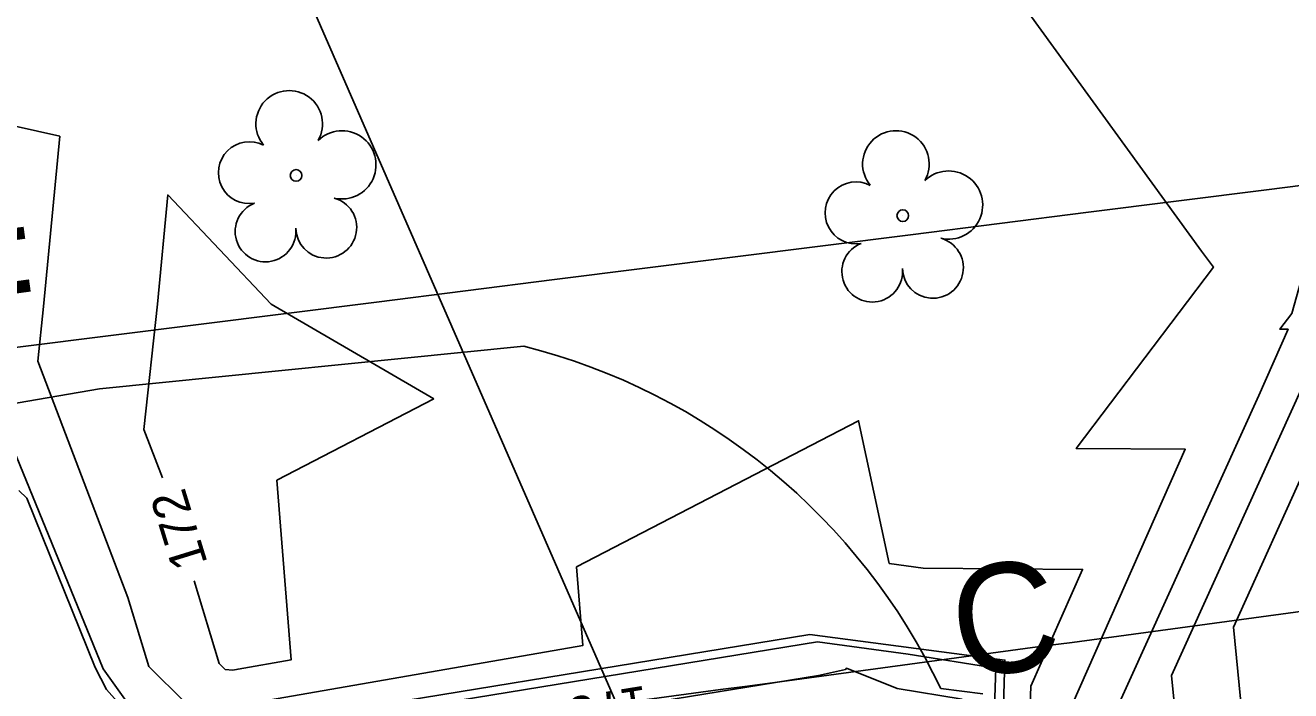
# Model space of a CAD drawing. Extents: x 2086416 to 2115205, y 575507 to 632762.
# Drawn here: x 2111995.5 to 2112066, y 581751.1 to 581788.1 of the extents above; entities that cross this region are included whole.
import ezdxf

# ---------------------------------------------------------------- set-up
doc = ezdxf.new("R2010")
doc.units = 0
for name, color, linetype in [('DTM Contours Major', 7, 'Continuous'), ('DTM Contours Major Text', 7, 'Continuous'), ('DTM Contours Minor', 7, 'Continuous'), ('DTM Contours Minor Text', 7, 'Continuous'), ('Exist Hydro Stream or Body of Water', 7, 'Continuous'), ('Exist Hydrographic FEMA Cross Section', 7, 'Continuous'), ('Exist Right of Way Line', 7, 'Continuous'), ('Exist Vegetation Tree CELL', 7, 'Continuous'), ('Prop Horizontal Alignment Station Label', 7, 'Continuous'), ('Prop SS Cut Line', 7, 'Continuous'), ('Prop SS Cut Text', 7, 'Continuous'), ('Prop SS Fill Line', 7, 'Continuous'), ('Prop SS Fill Text', 7, 'Continuous')]:
    doc.layers.add(name, color=color, linetype=linetype)

# ---------------------------------------------------------------- blocks, each defined once
blk = doc.blocks.new('EXIST VEGETATION TREE')
at = {"layer": 'Exist Vegetation Tree CELL'}
blk.add_line((0, 0), (0, 0), dxfattribs=at)
blk.add_circle((0, 0), 0.00652, dxfattribs=at)
for centre, radius, start, end in [((-0.0077, 0.0575), 0.0371, 330.1651, 219.7134), ((0.051, 0.0118), 0.038, 257.1011, 134.1999), ((-0.0521, 0.0031), 0.0345, 62.6636, 279.3457), ((0.0335, -0.058), 0.034, 181.2822, 74.56), ((-0.0341, -0.0624), 0.0338, 111.5671, 6.231)]:
    blk.add_arc(centre, radius, start, end, dxfattribs=at)

msp = doc.modelspace()

# ---------------------------------------------------------------- linework, layer by layer
at = {"layer": 'DTM Contours Major'}
for points in [[(2112093.804, 581744.757), (2112090.042, 581754.014), (2112084.44, 581764.888), (2112082.003, 581767.922), (2112071.785, 581774.964), (2112068.207, 581770.089), (2112066.687, 581768.005), (2112059.39, 581751.908), (2112059.991, 581745.748), (2112060.467, 581736.615), (2112060.524, 581732.474), (2112061.368, 581723.884), (2112065.2, 581717.945)], [(2112030.936, 581750.481), (2112039.721, 581751.9), (2112041.224, 581752.249), (2112041.27, 581752.311), (2112044.102, 581751.189), (2112047.713, 581750.589)]]:
    msp.add_lwpolyline(points, dxfattribs=at)
at = {"layer": 'DTM Contours Minor'}
for points in [[(2112088.832, 581814.717), (2112079.117, 581800.733), (2112078.139, 581799.131), (2112071.052, 581784.529), (2112066.895, 581774.978), (2112066.081, 581772.081), (2112065.416, 581771.202), (2112065.876, 581771.198), (2112064.244, 581767.513), (2112055.948, 581749.212), (2112056.111, 581747.536), (2112056.41, 581741.807), (2112056.854, 581736.905), (2112057.524, 581734.784), (2112059.14, 581725.01)], [(2112066.275, 581795.739), (2112047.998, 581793.548), (2112061.063, 581775.542), (2112061.722, 581774.652), (2112054.081, 581764.549), (2112060.152, 581764.507), (2112053.463, 581749.403), (2112053.368, 581746.704), (2112053.198, 581742.712), (2112053.575, 581738.546), (2112056.358, 581729.732), (2112057.466, 581723.036), (2112058.244, 581720.01), (2112063.976, 581709.948), (2112064.076, 581709.792), (2112064.176, 581709.631), (2112064.52, 581708.577), (2112068.431, 581698.956)], [(2111990.873, 581783.424), (2111997.45, 581781.941), (2111996.551, 581772.464), (2111996.221, 581769.419), (2112001.249, 581756.244), (2112002.407, 581752.402), (2112004.434, 581750.394), (2112007.018, 581750.164), (2112008.767, 581750.469), (2112026.584, 581753.57), (2112026.238, 581757.953), (2112041.947, 581766.094), (2112043.662, 581758.151), (2112045.558, 581757.878), (2112054.428, 581757.817), (2112051.55, 581751.319), (2112051.304, 581744.309), (2112051.151, 581740.719), (2112051.49, 581739.658), (2112051.842, 581739.048), (2112051.842, 581739.049), (2112051.846, 581739.05), (2112052.253, 581739.181), (2112052.291, 581738.921)], [(2112018.281, 581767.311), (2112009.22, 581772.585), (2112003.466, 581778.675), (2112002.888, 581772.585), (2112002.133, 581765.616), (2112003.165, 581762.912)], [(2112090.836, 581746.669), (2112087.884, 581753.931), (2112083.489, 581762.461), (2112080.052, 581766.74), (2112072.781, 581771.751), (2112070.235, 581768.282), (2112067.06, 581763.928), (2112062.833, 581754.603), (2112063.87, 581743.961), (2112064.236, 581736.951), (2112064.376, 581726.748), (2112064.675, 581723.707), (2112066.115, 581721.476), (2112068.073, 581718.32), (2112071.422, 581714.164), (2112071.682, 581713.878)], [(2112004.937, 581757.181), (2112006.324, 581752.58), (2112006.661, 581752.247), (2112007.09, 581752.209), (2112007.38, 581752.26), (2112010.337, 581752.774), (2112009.547, 581762.784), (2112018.281, 581767.311)], [(2111995.163, 581762.211), (2111995.618, 581761.789), (2111999.416, 581752.351), (2112000.048, 581751.131), (2112002.239, 581748.66)], [(2112019.764, 581750.541), (2112039.664, 581753.78), (2112044.713, 581753.101), (2112049.596, 581752.312), (2112049.386, 581746.335)]]:
    msp.add_lwpolyline(points, dxfattribs=at)
at = {"layer": 'Exist Hydro Stream or Body of Water'}
msp.add_lwpolyline([(2112059.937, 581700.976), (2112062.587, 581707.218), (2112055.437, 581716.404), (2112054.668, 581722.407), (2112052.263, 581739.202), (2112051.842, 581739.053), (2112049.8, 581742.562), (2112050.106, 581752.765), (2112039.24, 581754.189), (2112006.974, 581748.916), (2112002.418, 581748.716), (2111999.873, 581752.286), (2111991.633, 581772.37), (2111979.181, 581775.683), (2111967.531, 581787.222), (2111962.273, 581798.517)], dxfattribs=at)
at = {"layer": 'Exist Hydrographic FEMA Cross Section'}
msp.add_lwpolyline([(2112074.589, 581780.217), (2112064.672, 581778.967), (2112054.755, 581777.717), (2112044.839, 581776.462), (2112034.922, 581775.212), (2112025.005, 581773.962), (2112015.089, 581772.706), (2112005.172, 581771.456), (2111995.255, 581770.206), (2111985.338, 581768.951), (2111975.422, 581767.701), (2111965.505, 581766.451), (2111955.588, 581765.196), (2111945.672, 581763.946), (2111935.755, 581762.696), (2111925.839, 581761.446), (2111915.922, 581760.191)], dxfattribs=at)
at = {"layer": 'Exist Right of Way Line'}
msp.add_arc((2100483.795, 667614.96), 86637.248, 277.64238767, 277.77100557, dxfattribs=at)
at = {"layer": 'Prop Horizontal Alignment Station Label'}
msp.add_line((2112041.042, 581721.605), (2111981.252, 581858.374), dxfattribs=at)
at = {"layer": 'Prop SS Cut Line'}
msp.add_line((2112048.87, 581750.879), (2112046.524, 581751.179), dxfattribs=at)
at = {"layer": 'Prop SS Fill Line'}
for p, q in [((2111999.659, 581767.869), (2112023.301, 581770.253)), ((2111959.959, 581761.087), (2111999.659, 581767.869))]:
    msp.add_line(p, q, dxfattribs=at)
msp.add_arc((2112014.711, 581736.119), 35.198, 25.3321, 75.87371, dxfattribs=at)

# ---------------------------------------------------------------- block references
at = {"layer": 'Exist Vegetation Tree CELL', "xscale": 50, "yscale": 50}
for p in [(2112010.617, 581779.76), (2112044.415, 581777.522)]:
    msp.add_blockref('EXIST VEGETATION TREE', p, dxfattribs=at)

# ---------------------------------------------------------------- texts
at = {"layer": 'DTM Contours Major Text'}
msp.add_text('175', height=2, rotation=189.17611, dxfattribs=at).set_placement((2112030.062, 581751.353))
at = {"layer": 'DTM Contours Minor Text'}
msp.add_text('172', height=2, rotation=107.18371, dxfattribs=at).set_placement((2112005.699, 581758.175))
at = {"layer": 'Prop SS Cut Text'}
msp.add_text('C', height=6.104, rotation=7.77101, dxfattribs=at).set_placement((2112047.574, 581751.686))
at = {"layer": 'Prop SS Fill Text'}
msp.add_text('F', height=6.104, rotation=7.77101, dxfattribs=at).set_placement((2111991.645, 581770.226))

doc.saveas('drawing.dxf')
